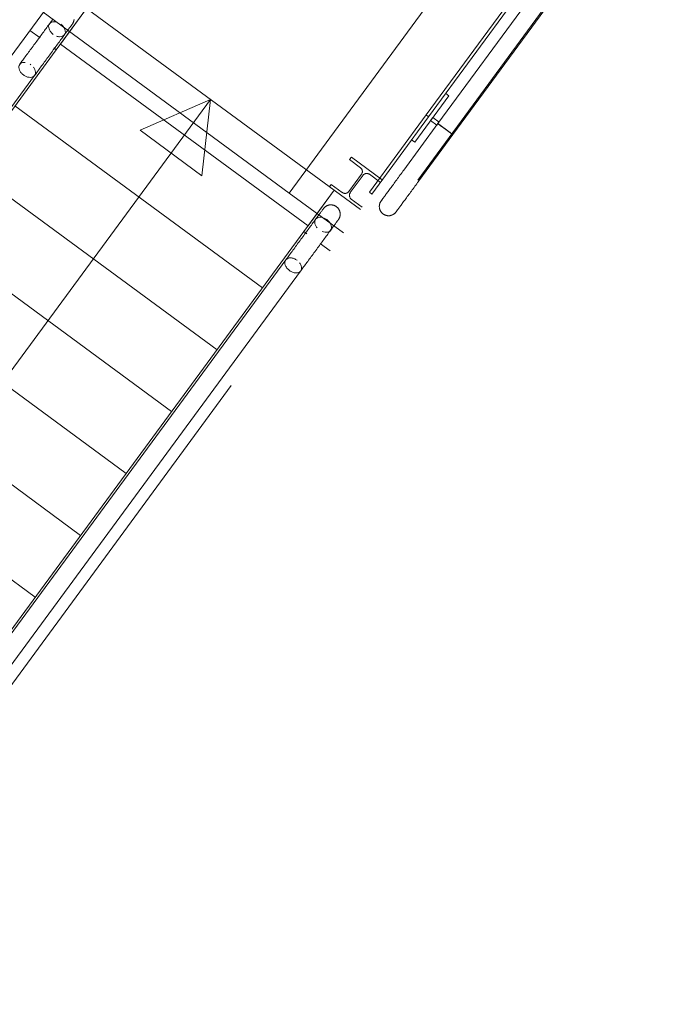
# Model space of a CAD drawing. Header units: metres. Extents: x 135583 to 135939, y 457896 to 458258.
# Tile 552 of 599: x 135743.3 to 135745.01, y 458175.81 to 458178.38. Entities that reach past the tile are written whole.
import ezdxf

# ---------------------------------------------------------------- set-up
doc = ezdxf.new("R2010")
doc.units = ezdxf.units.M
doc.linetypes.add('Hidden', pattern=[4, 2, -2])
doc.layers.add('NIEUWE INSTALLATIE', color=250, linetype='Continuous', lineweight=0)

msp = doc.modelspace()

# ---------------------------------------------------------------- linework, layer by layer
at = {"layer": 'NIEUWE INSTALLATIE', "linetype": 'Hidden'}
for p, q in [((135744.0006, 458177.9241), (135744.7554, 458178.9516)), ((135744.0006, 458177.9241), (135744.7554, 458178.9516)), ((135745.0013, 458178.864), (135744.3353, 458177.9575)), ((135745.0013, 458178.864), (135744.3353, 458177.9575)), ((135743.4043, 458178.4552), (135741.8839, 458176.3857)), ((135744.186, 458177.8809), (135743.4043, 458178.4552)), ((135744.1623, 458178.0175), (135744.1575, 458178.0111)), ((135744.1623, 458178.0175), (135744.1575, 458178.0111)), ((135744.1575, 458178.0111), (135744.1861, 458177.99)), ((135744.1575, 458178.0111), (135744.1861, 458177.99)), ((135744.2428, 458177.9583), (135744.1623, 458178.0175)), ((135744.2428, 458177.9583), (135744.1623, 458178.0175)), ((135744.1887, 458177.9733), (135744.1555, 458177.9281)), ((135744.1887, 458177.9733), (135744.1555, 458177.9281)), ((135744.1596, 458177.9252), (135744.1927, 458177.9703)), ((135744.1596, 458177.9252), (135744.1927, 458177.9703)), ((135744.2095, 458177.9729), (135744.2381, 458177.9519)), ((135744.2095, 458177.9729), (135744.2381, 458177.9519)), ((135744.1101, 458177.9466), (135744.1054, 458177.9401)), ((135744.1101, 458177.9466), (135744.1054, 458177.9401)), ((135744.1388, 458177.9256), (135744.1101, 458177.9466)), ((135744.1388, 458177.9256), (135744.1101, 458177.9466)), ((135744.1416, 458177.8205), (135744.0006, 458177.9241)), ((135744.1416, 458177.8205), (135744.0006, 458177.9241)), ((135744.1907, 458177.8874), (135744.1621, 458177.9084)), ((135744.1907, 458177.8874), (135744.1621, 458177.9084)), ((135742.6656, 458175.8114), (135744.186, 458177.8809))]:
    msp.add_line(p, q, dxfattribs=at)
at = {"layer": 'NIEUWE INSTALLATIE'}
for p, q in [((135744.4268, 458178.0763), (135745.006, 458178.8648)), ((135744.8853, 458178.8463), (135744.3572, 458178.1274)), ((135744.3636, 458178.1227), (135744.8965, 458178.848)), ((135744.9385, 458178.8544), (135744.3878, 458178.1049)), ((135743.4728, 458178.4049), (135743.3938, 458178.2974)), ((135743.4728, 458178.4049), (135743.4047, 458178.3122)), ((135743.3599, 458178.3948), (135744.0005, 458177.9241)), ((135743.3599, 458178.3948), (135744.0005, 458177.9241)), ((135743.3518, 458178.3283), (135743.3253, 458178.3478)), ((135743.3938, 458178.2974), (135743.3875, 458178.3021)), ((135743.4047, 458178.3122), (135744.0494, 458177.8386)), ((135743.3938, 458178.2974), (135741.9524, 458176.3354)), ((135743.2988, 458178.2596), (135743.2986, 458178.2592)), ((135741.9826, 458176.3865), (135743.3375, 458178.2306)), ((135744.3273, 458178.0563), (135744.4161, 458178.1772)), ((135744.4161, 458178.1772), (135744.408, 458178.1831)), ((135742.3061, 458176.1413), (135743.7951, 458178.1681)), ((135743.2863, 458178.1511), (135743.931, 458177.6774)), ((135743.7951, 458178.1681), (135743.612, 458178.0877)), ((135743.7951, 458178.1681), (135743.7732, 458177.9693)), ((135744.3572, 458178.1274), (135744.2092, 458177.926)), ((135744.2156, 458177.9212), (135744.3636, 458178.1227)), ((135744.3636, 458178.1227), (135744.3572, 458178.1274)), ((135744.3636, 458178.1227), (135744.3572, 458178.1274)), ((135744.3747, 458178.1208), (135744.3687, 458178.1127)), ((135744.3912, 458178.1087), (135744.3747, 458178.1208)), ((135744.3878, 458178.1049), (135744.299, 458177.984)), ((135744.3687, 458178.1127), (135744.3853, 458178.1006)), ((135744.3935, 458178.1008), (135744.3904, 458178.103)), ((135743.7732, 458177.9693), (135743.612, 458178.0877)), ((135744.3379, 458177.9555), (135744.4267, 458178.0763)), ((135744.4073, 458178.0906), (135744.4123, 458178.0869)), ((135744.3192, 458178.0623), (135744.3273, 458178.0563)), ((135743.1679, 458177.9899), (135743.8126, 458177.5162)), ((135744.3379, 458177.9555), (135744.3373, 458177.9546)), ((135744.0385, 458177.8238), (135744.1175, 458177.9313)), ((135744.0494, 458177.8386), (135744.1175, 458177.9313)), ((135744.2092, 458177.926), (135744.2156, 458177.9212)), ((135742.5971, 458175.8617), (135744.0385, 458177.8238)), ((135743.0495, 458177.8287), (135743.6942, 458177.3551)), ((135744.0385, 458177.8238), (135744.0462, 458177.8182)), ((135744.0817, 458177.792), (135744.107, 458177.7734)), ((135743.9919, 458177.7505), (135742.6364, 458175.9055)), ((135742.6754, 458175.8769), (135744.0301, 458177.7209)), ((135744.0302, 458177.7209), (135744.0305, 458177.7214)), ((135742.931, 458177.6675), (135743.5758, 458177.1939)), ((135742.8126, 458177.5064), (135743.4573, 458177.0327)), ((135742.6942, 458177.3452), (135743.3389, 458176.8715))]:
    msp.add_line(p, q, dxfattribs=at)
at = {"layer": 'NIEUWE INSTALLATIE', "flags": 128}
for points in [[(135743.3849, 458178.3767), (135743.3834, 458178.3747), (135743.3819, 458178.3727), (135743.3803, 458178.3705), (135743.3786, 458178.3682), (135743.3769, 458178.3659), (135743.3751, 458178.3634), (135743.3733, 458178.3609), (135743.3713, 458178.3583), (135743.3694, 458178.3556), (135743.3674, 458178.3529), (135743.3653, 458178.3501), (135743.3632, 458178.3472), (135743.361, 458178.3443), (135743.3588, 458178.3413), (135743.3566, 458178.3382), (135743.3544, 458178.3352), (135743.3521, 458178.3321), (135743.3498, 458178.3289), (135743.3474, 458178.3258), (135743.3451, 458178.3226), (135743.3428, 458178.3194), (135743.3404, 458178.3162), (135743.338, 458178.3129), (135743.3357, 458178.3097), (135743.3333, 458178.3065), (135743.3309, 458178.3033), (135743.3286, 458178.3001), (135743.3262, 458178.2969), (135743.3239, 458178.2938), (135743.3216, 458178.2906), (135743.3194, 458178.2875), (135743.3171, 458178.2845), (135743.3149, 458178.2815), (135743.3127, 458178.2785), (135743.3106, 458178.2756), (135743.3085, 458178.2728), (135743.3065, 458178.27), (135743.3045, 458178.2673), (135743.3025, 458178.2646), (135743.3007, 458178.2621), (135743.2988, 458178.2596), (135743.2985, 458178.2592)], [(135743.3375, 458178.2306), (135743.3393, 458178.2331), (135743.3412, 458178.2356), (135743.3431, 458178.2383), (135743.3451, 458178.241), (135743.3471, 458178.2437), (135743.3492, 458178.2466), (135743.3513, 458178.2495), (135743.3535, 458178.2524), (135743.3557, 458178.2554), (135743.3579, 458178.2584), (135743.3602, 458178.2615), (135743.3625, 458178.2647), (135743.3648, 458178.2678), (135743.3671, 458178.271), (135743.3695, 458178.2742), (135743.3718, 458178.2774), (135743.3742, 458178.2806), (135743.3766, 458178.2838), (135743.3789, 458178.287), (135743.3813, 458178.2903), (135743.3836, 458178.2935), (135743.386, 458178.2967), (135743.3883, 458178.2998), (135743.3906, 458178.303), (135743.3929, 458178.3061), (135743.3952, 458178.3091), (135743.3974, 458178.3122), (135743.3996, 458178.3152), (135743.4018, 458178.3181), (135743.4039, 458178.321), (135743.4059, 458178.3238), (135743.408, 458178.3266), (135743.4099, 458178.3293), (135743.4119, 458178.3319), (135743.4137, 458178.3344), (135743.4155, 458178.3369), (135743.4173, 458178.3392), (135743.419, 458178.3415), (135743.4206, 458178.3437), (135743.4221, 458178.3458), (135743.4236, 458178.3478), (135743.425, 458178.3497), (135743.4263, 458178.3515), (135743.4275, 458178.3531), (135743.4286, 458178.3547), (135743.4297, 458178.3562), (135743.4307, 458178.3575), (135743.4316, 458178.3587), (135743.4324, 458178.3598), (135743.4331, 458178.3608), (135743.4337, 458178.3616), (135743.4343, 458178.3623), (135743.4347, 458178.3629), (135743.435, 458178.3634), (135743.4353, 458178.3638), (135743.4354, 458178.364), (135743.4355, 458178.3641)], [(135743.4355, 458178.3641), (135743.4355, 458178.364), (135743.4353, 458178.3638), (135743.4351, 458178.3635), (135743.4348, 458178.363), (135743.4343, 458178.3625), (135743.4338, 458178.3618), (135743.4332, 458178.3609), (135743.4325, 458178.36), (135743.4317, 458178.3589), (135743.4316, 458178.3587)], [(135743.4401, 458178.3759), (135743.44, 458178.3749), (135743.4398, 458178.374), (135743.4396, 458178.373), (135743.4394, 458178.3721), (135743.4391, 458178.3712), (135743.4388, 458178.3702), (135743.4385, 458178.3693), (135743.4381, 458178.3684), (135743.4377, 458178.3676), (135743.4372, 458178.3667), (135743.4367, 458178.3659), (135743.4362, 458178.3651), (135743.4357, 458178.3643), (135743.4355, 458178.3641)], [(135744.299, 458177.984), (135744.2966, 458177.9808), (135744.2943, 458177.9776), (135744.2919, 458177.9744), (135744.2896, 458177.9712), (135744.2872, 458177.968), (135744.2849, 458177.9649), (135744.2826, 458177.9618), (135744.2804, 458177.9587), (135744.2781, 458177.9557), (135744.2759, 458177.9527), (135744.2738, 458177.9497), (135744.2717, 458177.9468), (135744.2696, 458177.944), (135744.2676, 458177.9412), (135744.2656, 458177.9385), (135744.2636, 458177.9359), (135744.2618, 458177.9334), (135744.26, 458177.9309), (135744.2582, 458177.9285), (135744.2565, 458177.9262), (135744.2549, 458177.924), (135744.2534, 458177.9219), (135744.2519, 458177.9199), (135744.2505, 458177.918), (135744.2492, 458177.9162), (135744.2479, 458177.9145), (135744.2468, 458177.913), (135744.2457, 458177.9115), (135744.2447, 458177.9102), (135744.2438, 458177.9089), (135744.243, 458177.9078), (135744.2423, 458177.9068), (135744.2416, 458177.906), (135744.2411, 458177.9052), (135744.2407, 458177.9046), (135744.2403, 458177.9041), (135744.24, 458177.9038), (135744.2399, 458177.9036), (135744.2398, 458177.9035)], [(135744.2787, 458177.8749), (135744.2788, 458177.8749), (135744.2789, 458177.8751), (135744.2791, 458177.8754), (135744.2795, 458177.8759), (135744.2799, 458177.8765), (135744.2804, 458177.8772), (135744.281, 458177.878), (135744.2817, 458177.879), (135744.2825, 458177.88), (135744.2834, 458177.8812), (135744.2844, 458177.8825), (135744.2854, 458177.884), (135744.2865, 458177.8855), (135744.2878, 458177.8872), (135744.2891, 458177.8889), (135744.2904, 458177.8908), (135744.2919, 458177.8928), (135744.2934, 458177.8949), (135744.295, 458177.897), (135744.2967, 458177.8993), (135744.2984, 458177.9017), (135744.3002, 458177.9041), (135744.3021, 458177.9066), (135744.304, 458177.9092), (135744.3059, 458177.9119), (135744.308, 458177.9147), (135744.31, 458177.9175), (135744.3121, 458177.9203), (135744.3143, 458177.9233), (135744.3165, 458177.9263), (135744.3187, 458177.9293), (135744.321, 458177.9323), (135744.3232, 458177.9355), (135744.3255, 458177.9386), (135744.3279, 458177.9418), (135744.3302, 458177.9449), (135744.3326, 458177.9481), (135744.3349, 458177.9514), (135744.3373, 458177.9546), (135744.3379, 458177.9555)], [(135744.0897, 458177.8835), (135744.0902, 458177.8842), (135744.0909, 458177.885), (135744.0915, 458177.8857), (135744.0922, 458177.8864), (135744.0929, 458177.8871), (135744.0936, 458177.8877), (135744.0944, 458177.8883), (135744.0951, 458177.8889), (135744.0959, 458177.8894), (135744.0968, 458177.8899), (135744.0976, 458177.8904), (135744.0985, 458177.8908), (135744.0993, 458177.8913), (135744.1002, 458177.8916), (135744.1011, 458177.892), (135744.102, 458177.8923), (135744.103, 458177.8925), (135744.1039, 458177.8928), (135744.1049, 458177.893), (135744.1058, 458177.8931), (135744.1068, 458177.8932), (135744.1077, 458177.8933), (135744.1087, 458177.8933), (135744.1097, 458177.8933), (135744.1106, 458177.8933), (135744.1116, 458177.8932), (135744.1126, 458177.8931), (135744.1135, 458177.8929), (135744.1145, 458177.8927), (135744.1154, 458177.8925), (135744.1163, 458177.8922), (135744.1172, 458177.8919), (135744.1181, 458177.8916), (135744.119, 458177.8912), (135744.1199, 458177.8908), (135744.1208, 458177.8903), (135744.1216, 458177.8899), (135744.1224, 458177.8893), (135744.1232, 458177.8888), (135744.1234, 458177.8886)], [(135744.245, 458177.8697), (135744.2442, 458177.8703), (135744.2435, 458177.8709), (135744.2427, 458177.8716), (135744.242, 458177.8722), (135744.2414, 458177.8729), (135744.2407, 458177.8737), (135744.2401, 458177.8744), (135744.2396, 458177.8752), (135744.239, 458177.876), (135744.2385, 458177.8768), (135744.238, 458177.8776), (135744.2376, 458177.8785), (135744.2372, 458177.8794), (135744.2368, 458177.8803), (135744.2365, 458177.8812), (135744.2362, 458177.8821), (135744.2359, 458177.883), (135744.2357, 458177.884), (135744.2355, 458177.8849), (135744.2353, 458177.8859), (135744.2352, 458177.8868), (135744.2351, 458177.8878), (135744.2351, 458177.8887), (135744.2351, 458177.8897), (135744.2352, 458177.8907), (135744.2352, 458177.8916), (135744.2354, 458177.8926), (135744.2355, 458177.8936), (135744.2357, 458177.8945), (135744.2359, 458177.8954), (135744.2362, 458177.8964), (135744.2365, 458177.8973), (135744.2369, 458177.8982), (135744.2372, 458177.8991), (135744.2376, 458177.8999), (135744.2381, 458177.9008), (135744.2386, 458177.9016), (135744.2391, 458177.9025), (135744.2396, 458177.9033), (135744.2398, 458177.9035)], [(135744.2398, 458177.9035), (135744.2398, 458177.9035), (135744.24, 458177.9037), (135744.2402, 458177.904), (135744.2406, 458177.9045), (135744.241, 458177.9051), (135744.2415, 458177.9058), (135744.2421, 458177.9066), (135744.2428, 458177.9076), (135744.2436, 458177.9086), (135744.2438, 458177.9089)], [(135744.0897, 458177.8835), (135744.0896, 458177.8834), (135744.0895, 458177.8832), (135744.0892, 458177.8829), (135744.0889, 458177.8824), (135744.0885, 458177.8819), (135744.088, 458177.8812), (135744.0873, 458177.8803), (135744.0866, 458177.8794), (135744.0859, 458177.8783), (135744.085, 458177.8771), (135744.084, 458177.8758), (135744.083, 458177.8744), (135744.0818, 458177.8728), (135744.0806, 458177.8712), (135744.0793, 458177.8694), (135744.0779, 458177.8675), (135744.0765, 458177.8656), (135744.075, 458177.8635), (135744.0734, 458177.8613), (135744.0717, 458177.859), (135744.07, 458177.8567), (135744.0682, 458177.8542), (135744.0663, 458177.8517), (135744.0644, 458177.8491), (135744.0624, 458177.8464), (135744.0604, 458177.8437), (135744.0584, 458177.8409), (135744.0562, 458177.838), (135744.0541, 458177.8351), (135744.0519, 458177.8321), (135744.0497, 458177.8291), (135744.0474, 458177.826), (135744.0451, 458177.8229), (135744.0428, 458177.8198), (135744.0405, 458177.8166), (135744.0382, 458177.8134), (135744.0358, 458177.8102), (135744.0335, 458177.807), (135744.0311, 458177.8038), (135744.0287, 458177.8005), (135744.0264, 458177.7973), (135744.024, 458177.7941), (135744.0216, 458177.7909), (135744.0193, 458177.7877), (135744.017, 458177.7846), (135744.0147, 458177.7815), (135744.0124, 458177.7784), (135744.0102, 458177.7753), (135744.008, 458177.7723), (135744.0058, 458177.7694), (135744.0037, 458177.7664), (135744.0016, 458177.7636), (135743.9995, 458177.7608), (135743.9975, 458177.7581), (135743.9956, 458177.7555), (135743.9937, 458177.7529), (135743.9919, 458177.7505)], [(135744.0859, 458177.8783), (135744.0864, 458177.879), (135744.0871, 458177.88), (135744.0877, 458177.8809), (135744.0883, 458177.8816), (135744.0887, 458177.8822), (135744.0891, 458177.8827), (135744.0894, 458177.8831), (135744.0896, 458177.8834), (135744.0896, 458177.8835)], [(135744.1234, 458177.8886), (135744.1242, 458177.8881), (135744.1249, 458177.8874), (135744.1256, 458177.8868), (135744.1263, 458177.8861), (135744.127, 458177.8854), (135744.1276, 458177.8847), (135744.1282, 458177.8839), (135744.1288, 458177.8832), (135744.1294, 458177.8824), (135744.1299, 458177.8815), (135744.1303, 458177.8807), (135744.1308, 458177.8798), (135744.1312, 458177.879), (135744.1316, 458177.8781), (135744.1319, 458177.8772), (135744.1322, 458177.8763), (135744.1325, 458177.8753), (135744.1327, 458177.8744), (135744.1329, 458177.8734), (135744.133, 458177.8725), (135744.1331, 458177.8715), (135744.1332, 458177.8706), (135744.1333, 458177.8696), (135744.1333, 458177.8686), (135744.1332, 458177.8677), (135744.1331, 458177.8667), (135744.133, 458177.8657), (135744.1329, 458177.8648), (135744.1327, 458177.8638), (135744.1324, 458177.8629), (135744.1322, 458177.862), (135744.1319, 458177.8611), (135744.1315, 458177.8602), (135744.1311, 458177.8593), (135744.1307, 458177.8584), (135744.1303, 458177.8575), (135744.1298, 458177.8567), (135744.1293, 458177.8559), (135744.1287, 458177.8551), (135744.1286, 458177.8549)], [(135744.2787, 458177.8749), (135744.2781, 458177.8741), (135744.2775, 458177.8734), (135744.2769, 458177.8726), (135744.2762, 458177.8719), (135744.2755, 458177.8713), (135744.2748, 458177.8706), (135744.274, 458177.87), (135744.2732, 458177.8695), (135744.2724, 458177.8689), (135744.2716, 458177.8684), (135744.2708, 458177.8679), (135744.2699, 458177.8675), (135744.269, 458177.8671), (135744.2682, 458177.8667), (135744.2672, 458177.8664), (135744.2663, 458177.8661), (135744.2654, 458177.8658), (135744.2645, 458177.8656), (135744.2635, 458177.8654), (135744.2626, 458177.8652), (135744.2616, 458177.8651), (135744.2606, 458177.8651), (135744.2597, 458177.865), (135744.2587, 458177.865), (135744.2577, 458177.8651), (135744.2568, 458177.8651), (135744.2558, 458177.8653), (135744.2549, 458177.8654), (135744.2539, 458177.8656), (135744.253, 458177.8658), (135744.2521, 458177.8661), (135744.2511, 458177.8664), (135744.2502, 458177.8668), (135744.2493, 458177.8671), (135744.2485, 458177.8676), (135744.2476, 458177.868), (135744.2468, 458177.8685), (135744.246, 458177.869), (135744.2452, 458177.8695), (135744.245, 458177.8697)], [(135744.2825, 458177.88), (135744.2819, 458177.8792), (135744.2812, 458177.8782), (135744.2806, 458177.8774), (135744.28, 458177.8766), (135744.2796, 458177.876), (135744.2792, 458177.8756), (135744.279, 458177.8752), (135744.2788, 458177.875), (135744.2787, 458177.8749)], [(135744.0305, 458177.7214), (135744.0323, 458177.7239), (135744.0342, 458177.7264), (135744.0361, 458177.7291), (135744.0381, 458177.7318), (135744.0402, 458177.7345), (135744.0423, 458177.7374), (135744.0444, 458177.7403), (135744.0465, 458177.7432), (135744.0487, 458177.7462), (135744.051, 458177.7493), (135744.0532, 458177.7524), (135744.0555, 458177.7555), (135744.0579, 458177.7586), (135744.0602, 458177.7618), (135744.0625, 458177.765), (135744.0649, 458177.7682), (135744.0673, 458177.7714), (135744.0696, 458177.7746), (135744.072, 458177.7779), (135744.0744, 458177.7811), (135744.0767, 458177.7843), (135744.0791, 458177.7875), (135744.0814, 458177.7906), (135744.0837, 458177.7938), (135744.086, 458177.7969), (135744.0882, 458177.8), (135744.0905, 458177.803), (135744.0927, 458177.806), (135744.0948, 458177.8089), (135744.0969, 458177.8118), (135744.099, 458177.8146), (135744.101, 458177.8174), (135744.103, 458177.8201), (135744.1049, 458177.8227), (135744.1068, 458177.8252), (135744.1086, 458177.8277), (135744.1103, 458177.8301), (135744.112, 458177.8323), (135744.1136, 458177.8345), (135744.1152, 458177.8366), (135744.1166, 458177.8386), (135744.118, 458177.8405), (135744.1193, 458177.8423), (135744.1206, 458177.844), (135744.1217, 458177.8455), (135744.1228, 458177.847), (135744.1238, 458177.8483), (135744.1246, 458177.8495), (135744.1254, 458177.8506), (135744.1262, 458177.8516), (135744.1268, 458177.8524), (135744.1273, 458177.8532), (135744.1278, 458177.8538), (135744.1281, 458177.8542), (135744.1284, 458177.8546), (135744.1285, 458177.8548), (135744.1286, 458177.8549)], [(135744.1286, 458177.8549), (135744.1285, 458177.8548), (135744.1284, 458177.8546), (135744.1282, 458177.8543), (135744.1278, 458177.8539), (135744.1274, 458177.8533), (135744.1269, 458177.8526), (135744.1263, 458177.8517), (135744.1256, 458177.8508), (135744.1248, 458177.8497), (135744.1247, 458177.8495)]]:
    msp.add_lwpolyline(points, dxfattribs=at)
at = {"layer": 'NIEUWE INSTALLATIE', "linetype": 'Hidden'}
msp.add_arc((135744.1459, 458177.9352), 0.012, 233.696, 323.696, dxfattribs=at)
msp.add_arc((135744.1459, 458177.9352), 0.012, 233.696, 323.696, dxfattribs=at)
at = {"layer": 'NIEUWE INSTALLATIE'}
for major_axis, ratio, start_param, end_param in [((0.0192, 0.0146), 1, 2.049606, 2.067769), ((-0.0195, 0.0143), 0.000001, 4.072259, 10.205354), ((-0.0195, 0.0143), 0.000001, 4.539184, 10.467936), ((-0.0195, 0.0143), 0.000001, 4.977808, 7.334002), ((-0.0195, 0.0143), 0.000001, 6.021386, 7.592182), ((0.0195, -0.0143), 0.000001, 0.785398, 3.141593), ((-0.0195, 0.0143), 0.000001, 5.240027, 6.154305), ((0.0195, -0.0143), 0.000001, 3.926991, 6.283185), ((-0.0195, 0.0143), 0.000001, 1.836215, 2.308761)]:
    msp.add_ellipse((135744.4073, 458178.0906), major_axis=major_axis, ratio=ratio, start_param=start_param, end_param=end_param, dxfattribs=at)
at = {"layer": 'NIEUWE INSTALLATIE', "linetype": 'Hidden'}
for centre, major_axis, start_param, end_param in [((135744.179, 458177.9804), (-0.0119, -0.0018), 2.356195, 3.926991), ((135744.179, 458177.9804), (-0.0119, -0.0018), 2.356195, 3.926991), ((135744.2024, 458177.9632), (-0.0119, -0.0018), 3.926991, 5.497787), ((135744.2024, 458177.9632), (-0.0119, -0.0018), 3.926991, 5.497787), ((135744.1692, 458177.9181), (0.0045, -0.0111), 3.695167, 5.265963), ((135744.1692, 458177.9181), (0.0045, -0.0111), 3.695167, 5.265963)]:
    msp.add_ellipse(centre, major_axis=major_axis, ratio=1, start_param=start_param, end_param=end_param, dxfattribs=at)
at = {"layer": 'NIEUWE INSTALLATIE'}
for points in [[(135743.386, 458178.3374), (135743.3834, 458178.3393), (135743.3788, 458178.3437), (135743.3745, 458178.3514), (135743.3734, 458178.359), (135743.375, 458178.3632), (135743.3762, 458178.3649)], [(135743.4152, 458178.3364), (135743.4139, 458178.3346), (135743.4103, 458178.3319), (135743.4028, 458178.3308), (135743.3969, 458178.3317), (135743.3941, 458178.3329)], [(135743.3254, 458178.2597), (135743.3262, 458178.2592), (135743.327, 458178.2587), (135743.3277, 458178.2581)], [(135744.3862, 458178.1025), (135744.386, 458178.102), (135744.3857, 458178.1015), (135744.3854, 458178.1009)], [(135744.3857, 458178.1015), (135744.3863, 458178.1027), (135744.387, 458178.1038), (135744.3878, 458178.1049)], [(135744.4236, 458178.0729), (135744.4241, 458178.0733), (135744.4245, 458178.0737), (135744.4249, 458178.0741)], [(135744.4267, 458178.0763), (135744.4259, 458178.0752), (135744.425, 458178.0742), (135744.4241, 458178.0733)], [(135744.073, 458177.8339), (135744.0712, 458177.836), (135744.0684, 458177.8405), (135744.0666, 458177.8473), (135744.0675, 458177.8535), (135744.0709, 458177.8582), (135744.0765, 458177.8609), (135744.0836, 458177.8613), (135744.0913, 458177.8592), (135744.0963, 458177.8564), (135744.0985, 458177.8548)], [(135744.0985, 458177.8548), (135744.1008, 458177.8531), (135744.1049, 458177.8492), (135744.1092, 458177.8425), (135744.1109, 458177.8356), (135744.11, 458177.8295), (135744.1066, 458177.8247), (135744.101, 458177.8221), (135744.0939, 458177.8217), (135744.0888, 458177.8231), (135744.0863, 458177.8241)], [(135744.0208, 458177.749), (135744.0182, 458177.7508), (135744.0126, 458177.7539), (135744.004, 458177.7557), (135743.9964, 458177.7545), (135743.9929, 458177.7517), (135743.9916, 458177.75)], [(135744.0305, 458177.7214), (135744.0318, 458177.7232), (135744.0334, 458177.7274), (135744.0322, 458177.7349), (135744.0296, 458177.7402), (135744.0275, 458177.7425)]]:
    msp.add_open_spline(points, degree=3, dxfattribs=at)
for points, knots in [([(135743.3762, 458178.3649), (135743.3775, 458178.3667), (135743.3811, 458178.3695), (135743.3886, 458178.3706), (135743.3945, 458178.3697), (135743.3973, 458178.3684)], [0.5000136, 0.5000136, 0.5000136, 0.5000136, 0.625, 0.75, 0.875, 0.875, 0.875, 0.875]), ([(135743.4055, 458178.364), (135743.408, 458178.3621), (135743.4126, 458178.3576), (135743.4169, 458178.3499), (135743.418, 458178.3423), (135743.4164, 458178.3381), (135743.4152, 458178.3364)], [0, 0, 0, 0, 0.125, 0.25, 0.375, 0.4999864, 0.4999864, 0.4999864, 0.4999864]), ([(135743.3082, 458178.2316), (135743.306, 458178.2332), (135743.3018, 458178.2371), (135743.2976, 458178.2439), (135743.2958, 458178.2508), (135743.2967, 458178.2569), (135743.3002, 458178.2616), (135743.3058, 458178.2643), (135743.3104, 458178.2645), (135743.3129, 458178.2642)], [0, 0, 0, 0, 0.1111111, 0.2222222, 0.3333333, 0.4444444, 0.5555556, 0.6666667, 0.7768709, 0.7768709, 0.7768709, 0.7768709]), ([(135743.3339, 458178.2523), (135743.3356, 458178.2502), (135743.3384, 458178.2458), (135743.3402, 458178.239), (135743.3393, 458178.2329), (135743.3358, 458178.2282), (135743.3302, 458178.2255), (135743.3231, 458178.2251), (135743.3154, 458178.2271), (135743.3105, 458178.2299), (135743.3082, 458178.2316)], [0.1141263, 0.1141263, 0.1141263, 0.1141263, 0.2222222, 0.3333333, 0.4444444, 0.5555556, 0.6666667, 0.7777778, 0.8888889, 1, 1, 1, 1]), ([(135743.9916, 458177.75), (135743.9903, 458177.7483), (135743.9888, 458177.744), (135743.9898, 458177.7364), (135743.9941, 458177.7287), (135743.9987, 458177.7243), (135744.0013, 458177.7224)], [-0.4999864, -0.4999864, -0.4999864, -0.4999864, -0.375, -0.25, -0.125, 0, 0, 0, 0]), ([(135744.0013, 458177.7224), (135744.0038, 458177.7205), (135744.0094, 458177.7175), (135744.0181, 458177.7157), (135744.0257, 458177.7169), (135744.0292, 458177.7197), (135744.0305, 458177.7214)], [-1, -1, -1, -1, -0.875, -0.75, -0.625, -0.5000136, -0.5000136, -0.5000136, -0.5000136])]:
    msp.add_open_spline(points, degree=3, knots=knots, dxfattribs=at)

doc.saveas('drawing.dxf')
